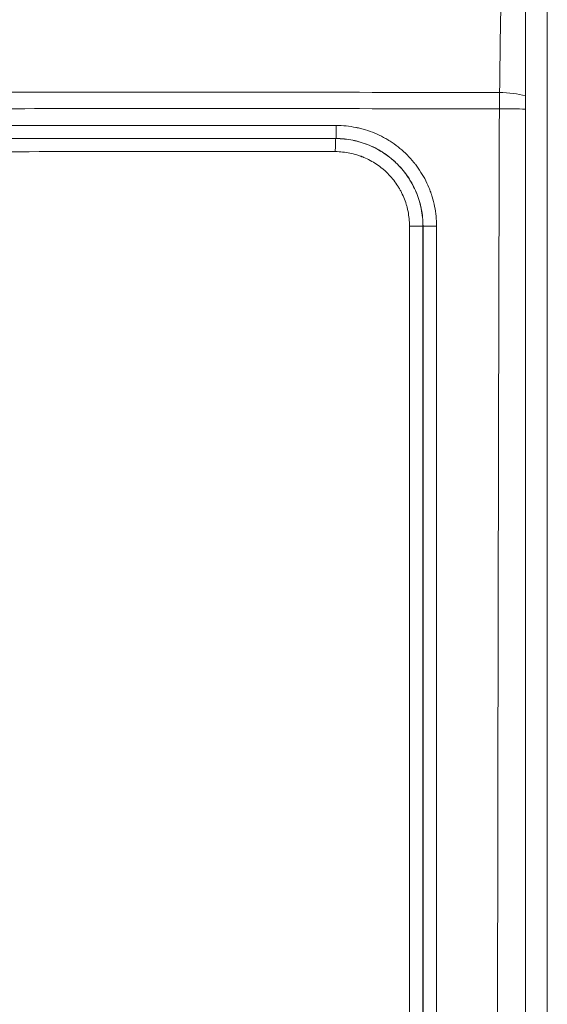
# Model space of a CAD drawing. Header units: millimetres. Extents: x -10 to 594, y 0 to 420.
# Tile 423 of 656: x 213 to 219, y 278 to 289. Entities that reach past the tile are written whole.
import ezdxf

# ---------------------------------------------------------------- set-up
doc = ezdxf.new("R2010")
doc.units = ezdxf.units.MM
doc.layers.add('1', color=7, linetype='Continuous', true_color=0xffffff)
doc.styles.add('Calibri', font='txt')
doc.dimstyles.get("Standard").update_dxf_attribs({"dimtxt": 0.18, "dimasz": 0.18, "dimexe": 0.18, "dimexo": 0.0625, "dimgap": 0.09, "dimtad": 0, "dimtih": 1, "dimtoh": 1, "dimdec": 4, "dimzin": 0, "dimdsep": 46, "dimtxsty": 'Standard', "dimcen": 0.09, "dimadec": 0, "dimazin": 0, "dimtfac": 1, "dimtdec": 4, "dimtofl": 0, "dimtmove": 0, "dimatfit": 3, "dimfxl": 0, "dimtolj": 1, "dimtzin": 0, "dimarcsym": 0})

# ---------------------------------------------------------------- blocks, each defined once
blk = doc.blocks.new('_U10')
at = {"layer": '1', "color": 18, "lineweight": 13}
for p, q in [((161.966, 284.543), (161.966, 340.267)), ((273.242, 290.24), (273.242, 340.267)), ((161.966, 338.267), (192.308, 338.267)), ((273.242, 338.267), (242.9, 338.267))]:
    blk.add_line(p, q, dxfattribs=at)
at = {"layer": '1', "color": 18}
for points in [[(161.966, 338.267), (165.466, 339.204), (165.466, 337.329)], [(273.242, 338.267), (269.742, 337.329), (269.742, 339.204)]]:
    blk.add_solid(points, dxfattribs=at)
at = {"layer": '1', "color": 18, "linetype": 'Continuous', "lineweight": 13, "char_height": 3.5, "attachment_point": 7, "line_spacing_factor": 1.399613, "style": 'Calibri'}
for s, insert in [('\\fCalibri|b0|i0;\\W1.0000;2.2', (193.994, 335.27)), ('\\fCalibri|b0|i0;\\W1.0000;LIFT POINT SPAN', (204.144, 335.27))]:
    blk.add_mtext(s, dxfattribs=dict(at, insert=insert))

msp = doc.modelspace()

# ---------------------------------------------------------------- linework, layer by layer
at = {"layer": '1', "color": 155, "linetype": 'Continuous', "lineweight": 18}
msp.add_line((218.953, 272.689), (218.953, 293.232), dxfattribs=at)
msp.add_line((218.953, 272.689), (218.953, 293.232), dxfattribs=at)
at = {"layer": '1', "color": 155, "linetype": 'Continuous', "lineweight": 13}
for p, q in [((219.203, 293.232), (219.203, 272.673)), ((219.203, 293.232), (219.203, 272.673)), ((216.768, 288.067), (216.768, 288.068)), ((217.616, 287.061), (217.771, 287.061)), ((217.616, 275.533), (217.616, 287.061)), ((217.771, 287.061), (217.771, 275.533)), ((217.772, 287.061), (217.771, 287.061)), ((217.772, 275.533), (217.772, 287.061)), ((217.772, 287.061), (217.928, 287.061)), ((217.928, 287.061), (217.928, 275.533))]:
    msp.add_line(p, q, dxfattribs=at)
for centre, major_axis, ratio, start_param, end_param in [((218.669, 288.408), (0.001, 0.5), 0.036529, 1.183919, 1.570892), ((218.669, 288.408), (-0.5, 0.007), 0.377151, 4.11388, 4.75065), ((218.669, 288.408), (-0.5, 0.001), 0.000105, 1.534264, 2.174677), ((216.768, 288.218), (0, 0.15), 0.036529, 3.176523, 4.712441), ((216.768, 287.917), (0, 0.15), 0.036529, 0.034931, 1.570849)]:
    msp.add_ellipse(centre, major_axis=major_axis, ratio=ratio, start_param=start_param, end_param=end_param, dxfattribs=at)
for points in [[(218.653, 288.596), (218.661, 289.149), (218.669, 289.701), (218.677, 290.253)], [(218.627, 273.97), (218.629, 278.783), (218.637, 283.595), (218.651, 288.408)], [(210.492, 288.21), (212.586, 288.219), (214.68, 288.221), (216.774, 288.218)]]:
    msp.add_open_spline(points, degree=3, dxfattribs=at)
for points, knots in [([(210.33, 288.591), (211.541, 288.597), (212.752, 288.6), (215.527, 288.602), (217.09, 288.6), (218.653, 288.596)], [0, 0, 0, 0, 0.43662, 0.43662, 1, 1, 1, 1]), ([(218.651, 288.408), (217.088, 288.412), (215.525, 288.414), (212.785, 288.411), (211.607, 288.408), (210.43, 288.403)], [0, 0, 0, 0, 0.570247, 0.570247, 1, 1, 1, 1]), ([(216.774, 288.218), (216.812, 288.218), (216.85, 288.216), (216.925, 288.208), (216.962, 288.202), (217.004, 288.194), (217.009, 288.193), (217.018, 288.191), (217.023, 288.19), (217.037, 288.187), (217.046, 288.185), (217.074, 288.178), (217.092, 288.173), (217.146, 288.156), (217.182, 288.143), (217.251, 288.114), (217.285, 288.098), (217.335, 288.071), (217.351, 288.062), (217.372, 288.05), (217.376, 288.047), (217.384, 288.042), (217.388, 288.04), (217.4, 288.032), (217.408, 288.027), (217.447, 288), (217.477, 287.978), (217.535, 287.93), (217.563, 287.905), (217.616, 287.852), (217.642, 287.824), (217.669, 287.79), (217.672, 287.787), (217.678, 287.779), (217.687, 287.768), (217.695, 287.757), (217.712, 287.734), (217.723, 287.718), (217.754, 287.671), (217.774, 287.639), (217.809, 287.573), (217.825, 287.539), (217.847, 287.486), (217.854, 287.468), (217.862, 287.446), (217.863, 287.441), (217.866, 287.432), (217.871, 287.419), (217.875, 287.405), (217.889, 287.36), (217.898, 287.323), (217.913, 287.25), (217.918, 287.212), (217.926, 287.137), (217.928, 287.1), (217.928, 287.061)], [0, 0, 0, 0, 0.0625, 0.0625, 0.125, 0.125, 0.132812, 0.132812, 0.140625, 0.140625, 0.15625, 0.15625, 0.1875, 0.1875, 0.25, 0.25, 0.3125, 0.3125, 0.34375, 0.34375, 0.351562, 0.351562, 0.359375, 0.359375, 0.375, 0.375, 0.4375, 0.4375, 0.5, 0.5, 0.5625, 0.5625, 0.570312, 0.570312, 0.578125, 0.59375, 0.59375, 0.625, 0.625, 0.6875, 0.6875, 0.75, 0.75, 0.78125, 0.78125, 0.789062, 0.789062, 0.796875, 0.8125, 0.8125, 0.875, 0.875, 0.9375, 0.9375, 1, 1, 1, 1]), ([(216.768, 288.068), (215.514, 288.07), (214.26, 288.07), (212.181, 288.066), (211.356, 288.064), (210.531, 288.06)], [0, 0, 0, 0, 0.603182, 0.603182, 1, 1, 1, 1]), ([(210.532, 288.059), (211.357, 288.062), (212.181, 288.065), (214.26, 288.068), (215.514, 288.068), (216.768, 288.067)], [0, 0, 0, 0, 0.396795, 0.396795, 1, 1, 1, 1]), ([(217.772, 287.061), (217.772, 287.095), (217.77, 287.128), (217.764, 287.193), (217.759, 287.225), (217.746, 287.289), (217.739, 287.321), (217.727, 287.361), (217.723, 287.373), (217.719, 287.384), (217.716, 287.392), (217.715, 287.396), (217.708, 287.416), (217.702, 287.431), (217.683, 287.477), (217.669, 287.506), (217.638, 287.564), (217.621, 287.592), (217.594, 287.633), (217.585, 287.647), (217.57, 287.666), (217.563, 287.676), (217.555, 287.686), (217.55, 287.693), (217.547, 287.696), (217.523, 287.725), (217.501, 287.749), (217.455, 287.795), (217.431, 287.817), (217.38, 287.859), (217.354, 287.879), (217.32, 287.902), (217.313, 287.906), (217.302, 287.913), (217.295, 287.917), (217.274, 287.93), (217.256, 287.94), (217.213, 287.964), (217.183, 287.978), (217.123, 288.003), (217.092, 288.014), (217.045, 288.028), (217.029, 288.033), (217.005, 288.039), (216.997, 288.041), (216.985, 288.044), (216.981, 288.045), (216.973, 288.046), (216.969, 288.047), (216.932, 288.054), (216.9, 288.059), (216.834, 288.066), (216.801, 288.068), (216.768, 288.068)], [0, 0, 0, 0, 0.0625, 0.0625, 0.125, 0.125, 0.1875, 0.1875, 0.203125, 0.210938, 0.210938, 0.21875, 0.21875, 0.25, 0.25, 0.3125, 0.3125, 0.375, 0.375, 0.40625, 0.40625, 0.421875, 0.429688, 0.429688, 0.4375, 0.4375, 0.5, 0.5, 0.5625, 0.5625, 0.625, 0.625, 0.640625, 0.640625, 0.648437, 0.65625, 0.6875, 0.6875, 0.75, 0.75, 0.8125, 0.8125, 0.84375, 0.84375, 0.859375, 0.859375, 0.867187, 0.867187, 0.875, 0.875, 0.9375, 0.9375, 1, 1, 1, 1]), ([(216.768, 288.067), (216.801, 288.066), (216.834, 288.065), (216.899, 288.058), (216.932, 288.053), (216.995, 288.041), (217.027, 288.033), (217.074, 288.018), (217.09, 288.013), (217.109, 288.006), (217.113, 288.005), (217.121, 288.002), (217.125, 288), (217.137, 287.996), (217.144, 287.993), (217.182, 287.977), (217.212, 287.963), (217.27, 287.932), (217.298, 287.915), (217.352, 287.879), (217.378, 287.859), (217.407, 287.836), (217.41, 287.833), (217.417, 287.828), (217.426, 287.82), (217.435, 287.812), (217.454, 287.795), (217.466, 287.784), (217.5, 287.749), (217.544, 287.7), (217.583, 287.648), (217.611, 287.607), (217.62, 287.593), (217.63, 287.575), (217.632, 287.571), (217.636, 287.564), (217.643, 287.554), (217.649, 287.543), (217.668, 287.506), (217.682, 287.477), (217.707, 287.416), (217.718, 287.386), (217.732, 287.339), (217.737, 287.323), (217.743, 287.299), (217.745, 287.291), (217.748, 287.275), (217.75, 287.267), (217.758, 287.226), (217.763, 287.193), (217.77, 287.128), (217.771, 287.095), (217.771, 287.061)], [0, 0, 0, 0, 0.0625, 0.0625, 0.125, 0.125, 0.1875, 0.1875, 0.21875, 0.21875, 0.226562, 0.226562, 0.234375, 0.234375, 0.25, 0.25, 0.3125, 0.3125, 0.375, 0.375, 0.4375, 0.4375, 0.445312, 0.445312, 0.453125, 0.46875, 0.46875, 0.5, 0.5, 0.5625, 0.625, 0.625, 0.65625, 0.65625, 0.664062, 0.664062, 0.671875, 0.6875, 0.6875, 0.75, 0.75, 0.8125, 0.8125, 0.84375, 0.84375, 0.859375, 0.859375, 0.875, 0.875, 0.9375, 0.9375, 1, 1, 1, 1]), ([(216.763, 287.917), (215.509, 287.918), (214.255, 287.918), (212.187, 287.915), (211.373, 287.912), (210.56, 287.909)], [0, 0, 0, 0, 0.606336, 0.606336, 1, 1, 1, 1]), ([(217.616, 287.061), (217.616, 287.09), (217.614, 287.118), (217.609, 287.174), (217.605, 287.201), (217.598, 287.236), (217.596, 287.243), (217.593, 287.257), (217.592, 287.263), (217.587, 287.284), (217.583, 287.297), (217.571, 287.337), (217.561, 287.363), (217.54, 287.415), (217.528, 287.44), (217.512, 287.471), (217.506, 287.48), (217.501, 287.489), (217.498, 287.495), (217.496, 287.498), (217.487, 287.513), (217.479, 287.525), (217.456, 287.56), (217.423, 287.605), (217.385, 287.646), (217.356, 287.676), (217.346, 287.685), (217.33, 287.7), (217.322, 287.707), (217.314, 287.713), (217.309, 287.718), (217.306, 287.72), (217.282, 287.74), (217.259, 287.757), (217.213, 287.788), (217.189, 287.802), (217.14, 287.829), (217.115, 287.84), (217.083, 287.854), (217.076, 287.857), (217.066, 287.86), (217.063, 287.862), (217.056, 287.864), (217.04, 287.87), (217.023, 287.876), (216.983, 287.888), (216.956, 287.895), (216.902, 287.905), (216.874, 287.91), (216.819, 287.915), (216.791, 287.917), (216.763, 287.917)], [0, 0, 0, 0, 0.0625, 0.0625, 0.125, 0.125, 0.140625, 0.140625, 0.15625, 0.15625, 0.1875, 0.1875, 0.25, 0.25, 0.3125, 0.3125, 0.328125, 0.335937, 0.335937, 0.34375, 0.34375, 0.375, 0.375, 0.4375, 0.5, 0.5, 0.53125, 0.53125, 0.546875, 0.554688, 0.554688, 0.5625, 0.5625, 0.625, 0.625, 0.6875, 0.6875, 0.75, 0.75, 0.765625, 0.765625, 0.773438, 0.773438, 0.78125, 0.8125, 0.8125, 0.875, 0.875, 0.9375, 0.9375, 1, 1, 1, 1])]:
    msp.add_open_spline(points, degree=3, knots=knots, dxfattribs=at)

# ---------------------------------------------------------------- dimensions: what is measured, and where the dimension line sits
at = {"layer": '1', "color": 18, "linetype": 'Continuous', "lineweight": 13}
dim = msp.add_linear_dim(base=(161.966, 338.267), p1=(273.242, 288.74), p2=(161.966, 283.043), text=' <> \\fCalibri|b0|i0;\\C18;{\\H1.00x;\\fCalibri|b0|i0;LIFT POINT SPAN\\fCalibri|b0|i0;}\\C18;', dimstyle='Standard', override={"dimtxt": 3.5, "dimasz": 3.5, "dimexe": 2, "dimexo": 0, "dimgap": 1.5, "dimtih": 0, "dimtoh": 0, "dimdec": 1, "dimlfac": 0.02, "dimdsep": 46, "dimlunit": 2, "dimtxsty": 'Calibri', "dimsah": 1, "dimse1": 0, "dimse2": 0, "dimsd1": 0, "dimsd2": 0, "dimclrd": 18, "dimclre": 18, "dimclrt": 18, "dimtol": 0, "dimtm": -0.1, "dimtfac": 1, "dimtdec": 2, "dimtofl": 1, "dimtmove": 0, "dimlwd": 13, "dimlwe": 13}, dxfattribs=at)
dim.commit()
dim.dimension.update_dxf_attribs({"geometry": '_U10', "text_midpoint": (217.604, 338.267), "dimtype": 160})

doc.saveas('drawing.dxf')
